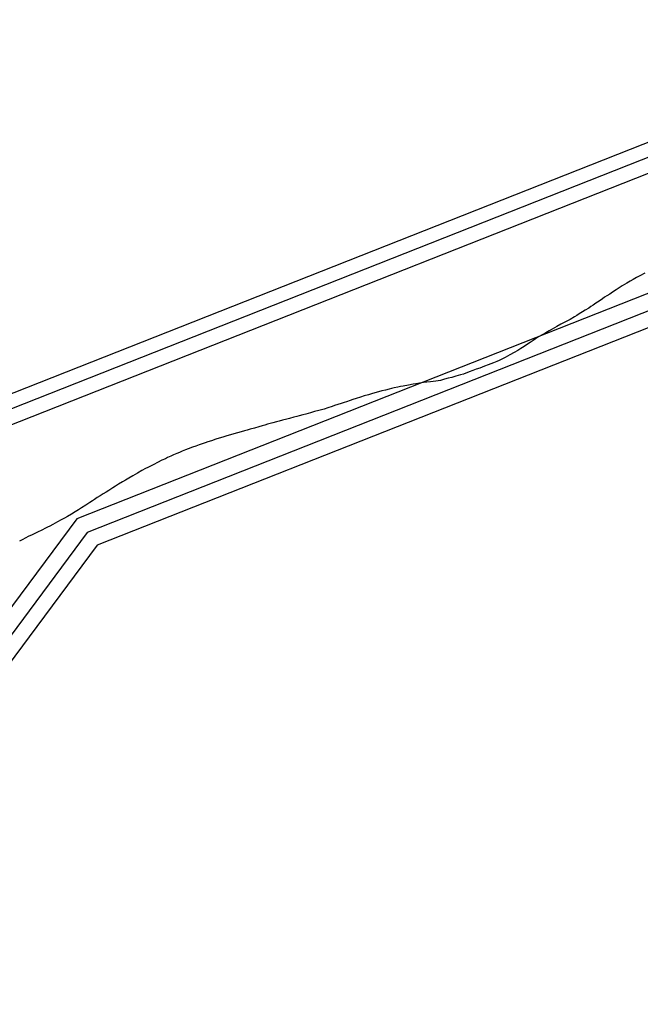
# Model space of a CAD drawing. Extents: x 2206922 to 2357709, y 510027 to 673830.
# Drawn here: x 2295774 to 2296452, y 608797 to 609873 of the extents above; entities that cross this region are included whole.
import ezdxf

# ---------------------------------------------------------------- set-up
doc = ezdxf.new("R2010")
doc.units = 0
for name, color, linetype in [('Exist Boundary Political City Limit New', 7, 'Continuous'), ('Exist Hydrographic Buffer Line', 7, 'Continuous'), ('Exist Hydrographic River Shore', 7, 'Continuous'), ('Map Preparation Boundary City Limit Buffer Line', 7, 'Continuous')]:
    doc.layers.add(name, color=color, linetype=linetype)

msp = doc.modelspace()

# ---------------------------------------------------------------- linework, layer by layer
at = {"layer": 'Exist Boundary Political City Limit New'}
for points in [[(2296457, 609596), (2296451.8, 609593.4), (2296448, 609591.3), (2296444.5, 609589.4), (2296441, 609587.4), (2296437.5, 609585.4), (2296432.5, 609582.2), (2296429.2, 609580.1), (2296425.8, 609578), (2296422, 609575.6), (2296418.8, 609573.4), (2296415.8, 609571.4), (2296413.2, 609569.8), (2296410.8, 609568.1), (2296407.2, 609565.7), (2296403.5, 609563.3), (2296400.8, 609561.4), (2296398.2, 609559.8), (2296395.8, 609558.1), (2296392, 609555.6), (2296389, 609553.8), (2296385.5, 609551.7), (2296383, 609550.1), (2296380.5, 609548.6), (2296375.5, 609545.6), (2296371.8, 609543.7), (2296368.2, 609541.8), (2296365.5, 609540.4), (2296361, 609537.9), (2296356, 609535.2), (2296352.5, 609533.2), (2296349, 609531.2), (2296345, 609529), (2296341, 609526.6), (2296337.8, 609524.4), (2296335.2, 609522.8), (2296332, 609520.6), (2296329, 609518.6), (2296325.2, 609516.2), (2296321.8, 609514.1), (2296318.5, 609511.9), (2296314.5, 609509.4), (2296309.8, 609506.9), (2296307.2, 609505.5), (2296304.5, 609504.1), (2296301, 609502.3), (2296298.2, 609500.9), (2296295.5, 609499.8), (2296291.8, 609498.3), (2296289, 609497.2), (2296286.2, 609496.2), (2296282.2, 609494.6), (2296276.8, 609492.6), (2296273, 609491.3), (2296269.2, 609490), (2296265.2, 609488.5), (2296259, 609486.1), (2296256, 609485.3), (2296250.8, 609483.7), (2296246.2, 609482.4), (2296242.5, 609481.4), (2296238.5, 609480.3), (2296234, 609479.1), (2296228.8, 609478.4), (2296226, 609478.1), (2296223, 609477.7), (2296219, 609477.2), (2296215.5, 609476.8), (2296211, 609476.1), (2296207, 609475.4), (2296204, 609474.9), (2296199, 609474.1), (2296193.2, 609472.9), (2296190.2, 609472.4), (2296187.5, 609471.8), (2296183.5, 609470.9), (2296180.5, 609470.3), (2296177.8, 609469.6), (2296173.8, 609468.6), (2296170, 609467.6), (2296163.8, 609466), (2296159.8, 609464.8), (2296155.2, 609463.5), (2296150.8, 609462.1), (2296146.5, 609460.8), (2296142, 609459.4)], [(2296142, 609459.4), (2296138.2, 609458.2), (2296135.5, 609457.2), (2296131.5, 609455.9), (2296128.8, 609455), (2296125.5, 609453.9), (2296122, 609452.8), (2296118.2, 609451.6), (2296115.5, 609450.6), (2296110.8, 609449.1), (2296106.8, 609447.9), (2296104, 609447.1), (2296101, 609446.2), (2296096.5, 609445), (2296092.2, 609443.8), (2296086.8, 609442.3), (2296083.8, 609441.5), (2296079.8, 609440.4), (2296077, 609439.7), (2296074, 609438.9), (2296069.2, 609437.7), (2296066, 609436.8), (2296061.5, 609435.6), (2296057.8, 609434.6), (2296054.8, 609433.8), (2296051, 609432.8), (2296048, 609431.9), (2296045, 609431.2), (2296042.2, 609430.4), (2296039.2, 609429.6), (2296035.5, 609428.4), (2296030.8, 609427.1), (2296026, 609425.8), (2296023, 609424.8), (2296020, 609424.1), (2296016.2, 609423), (2296012.2, 609421.9), (2296008.2, 609420.7), (2296004.5, 609419.6), (2296000.8, 609418.5), (2295996.2, 609417.2), (2295992.2, 609415.9), (2295988.5, 609414.8), (2295983.8, 609413.2), (2295980, 609412), (2295977, 609411.1), (2295973.8, 609410), (2295970.5, 609408.8), (2295966.8, 609407.5), (2295963, 609406.1), (2295958.5, 609404.5), (2295955.5, 609403.4), (2295951.8, 609401.8), (2295949, 609400.6), (2295946.2, 609399.4), (2295942.5, 609397.8), (2295939.5, 609396.5), (2295936, 609394.9), (2295933.5, 609393.6), (2295929.8, 609391.9), (2295925, 609389.6), (2295920.8, 609387.5), (2295917.2, 609385.6), (2295914.5, 609384.2), (2295912, 609382.8), (2295907.8, 609380.6), (2295903.2, 609378), (2295900.5, 609376.4), (2295898, 609374.9), (2295893.5, 609372.4), (2295890, 609370.2), (2295886.8, 609368.3), (2295882.5, 609365.8), (2295879, 609363.6), (2295876, 609361.8), (2295871.8, 609359.1), (2295869, 609357.3), (2295865.5, 609355.2), (2295862.2, 609353.1), (2295859, 609351.2), (2295856.2, 609349.3), (2295853.8, 609347.7), (2295851.2, 609346), (2295846.8, 609343.1), (2295842, 609340), (2295838.5, 609337.9), (2295835.2, 609335.8), (2295831, 609333.2), (2295826.5, 609330.6), (2295823.2, 609328.6), (2295819.8, 609326.8), (2295815.8, 609324.6), (2295810.8, 609322), (2295807.2, 609320.2), (2295804.8, 609318.9), (2295801.8, 609317.5), (2295799.2, 609316.2), (2295793, 609313.1), (2295788, 609310.7)], [(2295788, 609310.7), (2295783.8, 609308.6), (2295781, 609307.2), (2295777, 609305), (2295774.2, 609303.6)]]:
    msp.add_lwpolyline(points, dxfattribs=at)
at = {"layer": 'Exist Hydrographic Buffer Line'}
for points in [[(2297540.2, 609590.8), (2297284.1, 609777.4), (2297000.4, 609824.5), (2296658.1, 609782.8), (2295759.9, 609428.4), (2295555, 609152.8), (2295524.9, 608980.3), (2295315, 609229.1), (2295191, 609280.4), (2295161.8, 609316), (2295176.5, 609563), (2294975.4, 609755.3), (2294519.1, 609626.5), (2294269.3, 609623.1), (2293959, 609705.9), (2293832.6, 609797.3), (2292835, 610760.6), (2292828, 610955.4), (2292865.2, 611088.2), (2292917.1, 611585.2), (2292957.4, 611680), (2293039.1, 611745.4), (2293238.7, 611851.1), (2293348.6, 611963.8)], [(2297549.9, 609604.1), (2297290.6, 609792.9), (2297000.7, 609841.1), (2296654, 609798.8), (2295749.5, 609442), (2295539.5, 609159.4), (2295514.8, 609017.8), (2295325, 609242.7), (2295201.1, 609294), (2295178.6, 609321.4), (2295193.3, 609569.6), (2294980, 609773.7)], [(2297477.3, 609486.3), (2297235.8, 609662.2), (2296997.7, 609701.7), (2296688.3, 609664), (2295836.8, 609328.1), (2295669.8, 609103.4), (2295638.4, 608923.6), (2295546.3, 608836.3), (2295467.9, 608859.4), (2295241.2, 609128.1), (2295116.4, 609179.7), (2295037.7, 609275.7)], [(2297461.5, 609475.2), (2297228.5, 609644.9), (2296997.3, 609683.3), (2296692.8, 609646.2), (2295848.3, 609313), (2295687, 609096), (2295655.3, 608914.5), (2295551.3, 608815.8), (2295457.5, 608843.4), (2295230.1, 609112.9), (2295105.1, 609164.6), (2295019.1, 609269.7)]]:
    msp.add_lwpolyline(points, dxfattribs=at)
at = {"layer": 'Exist Hydrographic River Shore'}
for points in [[(2297558.8, 609616.3), (2297296.6, 609807.3), (2297001, 609856.4), (2296650.3, 609813.6), (2295739.9, 609454.5), (2295525.2, 609165.6), (2295505.4, 609052.3), (2295334.2, 609255.3), (2295210.4, 609306.5), (2295194.1, 609326.4), (2295208.8, 609575.7), (2294984.2, 609790.6)], [(2297448.9, 609463.7), (2297221.9, 609629), (2296996.9, 609666.4), (2296696.9, 609629.8), (2295858.9, 609299.2), (2295702.8, 609089.2), (2295670.9, 608906.2), (2295555.8, 608797.1), (2295448, 608828.8), (2295219.9, 609099), (2295094.9, 609150.7)]]:
    msp.add_lwpolyline(points, dxfattribs=at)
at = {"layer": 'Map Preparation Boundary City Limit Buffer Line'}
for points in [[(2296457, 609596), (2296451.8, 609593.4), (2296448, 609591.3), (2296444.5, 609589.4), (2296441, 609587.4), (2296437.5, 609585.4), (2296432.5, 609582.2), (2296429.2, 609580.1), (2296425.8, 609578), (2296422, 609575.6), (2296418.8, 609573.4), (2296415.8, 609571.4), (2296413.2, 609569.8), (2296410.8, 609568.1), (2296407.2, 609565.7), (2296403.5, 609563.3), (2296400.8, 609561.4), (2296398.2, 609559.8), (2296395.8, 609558.1), (2296392, 609555.6), (2296389, 609553.8), (2296385.5, 609551.7), (2296383, 609550.1), (2296380.5, 609548.6), (2296375.5, 609545.6), (2296371.8, 609543.7), (2296368.2, 609541.8), (2296365.5, 609540.4), (2296361, 609537.9), (2296356, 609535.2), (2296352.5, 609533.2), (2296349, 609531.2), (2296345, 609529), (2296341, 609526.6), (2296337.8, 609524.4), (2296335.2, 609522.8), (2296332, 609520.6), (2296329, 609518.6), (2296325.2, 609516.2), (2296321.8, 609514.1), (2296318.5, 609511.9), (2296314.5, 609509.4), (2296309.8, 609506.9), (2296307.2, 609505.5), (2296304.5, 609504.1), (2296301, 609502.3), (2296298.2, 609500.9), (2296295.5, 609499.8), (2296291.8, 609498.3), (2296289, 609497.2), (2296286.2, 609496.2), (2296282.2, 609494.6), (2296276.8, 609492.6), (2296273, 609491.3), (2296269.2, 609490), (2296265.2, 609488.5), (2296259, 609486.1), (2296256, 609485.3), (2296250.8, 609483.7), (2296246.2, 609482.4), (2296242.5, 609481.4), (2296238.5, 609480.3), (2296234, 609479.1), (2296228.8, 609478.4), (2296226, 609478.1), (2296223, 609477.7), (2296219, 609477.2), (2296215.5, 609476.8), (2296211, 609476.1), (2296207, 609475.4), (2296204, 609474.9), (2296199, 609474.1), (2296193.2, 609472.9), (2296190.2, 609472.4), (2296187.5, 609471.8), (2296183.5, 609470.9), (2296180.5, 609470.3), (2296177.8, 609469.6), (2296173.8, 609468.6), (2296170, 609467.6), (2296163.8, 609466), (2296159.8, 609464.8), (2296155.2, 609463.5), (2296150.8, 609462.1), (2296146.5, 609460.8), (2296142, 609459.4)], [(2296142, 609459.4), (2296138.2, 609458.2), (2296135.5, 609457.2), (2296131.5, 609455.9), (2296128.8, 609455), (2296125.5, 609453.9), (2296122, 609452.8), (2296118.2, 609451.6), (2296115.5, 609450.6), (2296110.8, 609449.1), (2296106.8, 609447.9), (2296104, 609447.1), (2296101, 609446.2), (2296096.5, 609445), (2296092.2, 609443.8), (2296086.8, 609442.3), (2296083.8, 609441.5), (2296079.8, 609440.4), (2296077, 609439.7), (2296074, 609438.9), (2296069.2, 609437.7), (2296066, 609436.8), (2296061.5, 609435.6), (2296057.8, 609434.6), (2296054.8, 609433.8), (2296051, 609432.8), (2296048, 609431.9), (2296045, 609431.2), (2296042.2, 609430.4), (2296039.2, 609429.6), (2296035.5, 609428.4), (2296030.8, 609427.1), (2296026, 609425.8), (2296023, 609424.8), (2296020, 609424.1), (2296016.2, 609423), (2296012.2, 609421.9), (2296008.2, 609420.7), (2296004.5, 609419.6), (2296000.8, 609418.5), (2295996.2, 609417.2), (2295992.2, 609415.9), (2295988.5, 609414.8), (2295983.8, 609413.2), (2295980, 609412), (2295977, 609411.1), (2295973.8, 609410), (2295970.5, 609408.8), (2295966.8, 609407.5), (2295963, 609406.1), (2295958.5, 609404.5), (2295955.5, 609403.4), (2295951.8, 609401.8), (2295949, 609400.6), (2295946.2, 609399.4), (2295942.5, 609397.8), (2295939.5, 609396.5), (2295936, 609394.9), (2295933.5, 609393.6), (2295929.8, 609391.9), (2295925, 609389.6), (2295920.8, 609387.5), (2295917.2, 609385.6), (2295914.5, 609384.2), (2295912, 609382.8), (2295907.8, 609380.6), (2295903.2, 609378), (2295900.5, 609376.4), (2295898, 609374.9), (2295893.5, 609372.4), (2295890, 609370.2), (2295886.8, 609368.3), (2295882.5, 609365.8), (2295879, 609363.6), (2295876, 609361.8), (2295871.8, 609359.1), (2295869, 609357.3), (2295865.5, 609355.2), (2295862.2, 609353.1), (2295859, 609351.2), (2295856.2, 609349.3), (2295853.8, 609347.7), (2295851.2, 609346), (2295846.8, 609343.1), (2295842, 609340), (2295838.5, 609337.9), (2295835.2, 609335.8), (2295831, 609333.2), (2295826.5, 609330.6), (2295823.2, 609328.6), (2295819.8, 609326.8), (2295815.8, 609324.6), (2295810.8, 609322), (2295807.2, 609320.2), (2295804.8, 609318.9), (2295801.8, 609317.5), (2295799.2, 609316.2), (2295793, 609313.1), (2295788, 609310.7)], [(2295788, 609310.7), (2295783.8, 609308.6), (2295781, 609307.2), (2295777, 609305), (2295774.2, 609303.6)]]:
    msp.add_lwpolyline(points, dxfattribs=at)

doc.saveas('drawing.dxf')
